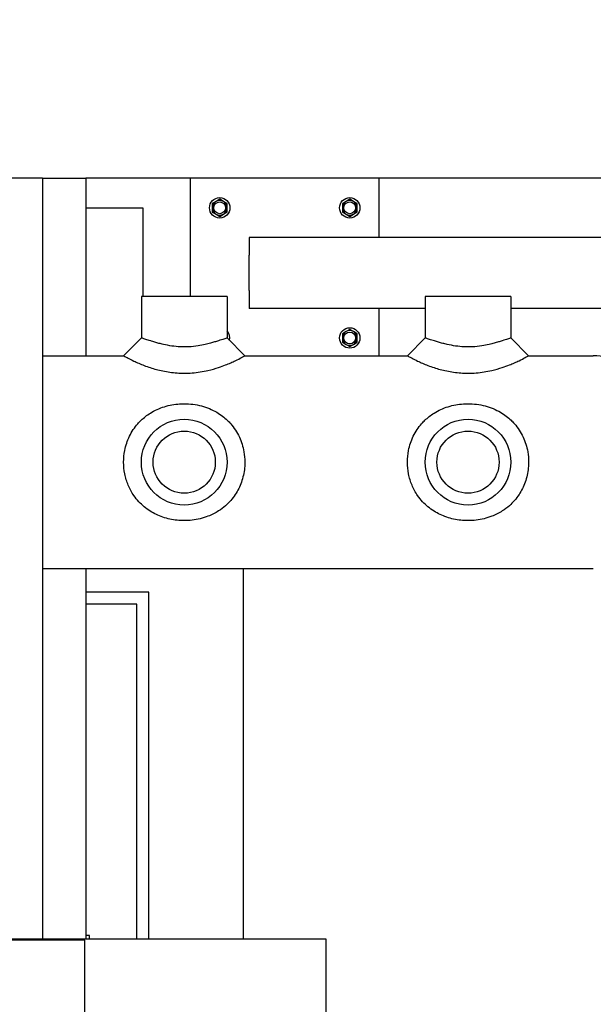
# Model space of a CAD drawing. Header units: inches. Extents: x 24 to 1128, y -58 to 748.
# Tile 629 of 656: x 567 to 579, y 678 to 699. Entities that reach past the tile are written whole.
import ezdxf

# ---------------------------------------------------------------- set-up
doc = ezdxf.new("R2010")
doc.units = ezdxf.units.IN
doc.header["$LTSCALE"] = 32
doc.header["$MEASUREMENT"] = 0
doc.layers.add('Dimension (ANSI)', color=7, linetype='Continuous', lineweight=25)
doc.layers.add('Visible (ANSI)', color=7, linetype='Continuous', lineweight=30)
doc.styles.add('Note Text (ANSI)', font='tahoma.ttf')
doc.dimstyles.new('SB Fraction-16 (ANSI)', dxfattribs={"dimscale": 32, "dimtxt": 0.125, "dimasz": 0.098425, "dimexe": 0.125, "dimexo": 0.0625, "dimgap": 0.031496, "dimtad": 0, "dimtih": 1, "dimtoh": 1, "dimdec": 4, "dimrnd": 1e-08, "dimzin": 0, "dimdsep": 46, "dimlunit": 5, "dimtxsty": 'Note Text (ANSI)', "dimcen": 0.09, "dimdle": 0.393701, "dimclrd": 256, "dimclre": 256, "dimclrt": 256, "dimadec": 0, "dimazin": 3, "dimtfac": 0.96, "dimtofl": 0, "dimtmove": 0, "dimatfit": 3, "dimfxl": 1, "dimfrac": 2, "dimtolj": 1, "dimtzin": 12, "dimlwd": -1, "dimlwe": -1, "dimarcsym": 0})

# ---------------------------------------------------------------- blocks, each defined once
blk = doc.blocks.new('*D18')
at = {"layer": 'Defpoints', "color": 0, "transparency": 16777216}
for p in [(727.281, 715.597), (494.281, 695.44), (727.281, 695.44)]:
    blk.add_point(p, dxfattribs=at)
at = {"layer": 'Dimension (ANSI)', "transparency": 16777216}
for p, q in [((494.281, 697.44), (494.281, 719.597)), ((727.281, 697.44), (727.281, 719.597)), ((497.43, 715.597), (605.57, 715.597)), ((724.131, 715.597), (615.991, 715.597))]:
    blk.add_line(p, q, dxfattribs=at)
for points in [[(497.43, 716.122), (497.43, 715.072), (494.281, 715.597)], [(724.131, 716.122), (724.131, 715.072), (727.281, 715.597)]]:
    blk.add_solid(points, dxfattribs=at)
at = {"layer": 'Dimension (ANSI)', "transparency": 16777216, "insert": (606.578, 717.681), "char_height": 4, "attachment_point": 1, "style": 'Note Text (ANSI)'}
blk.add_mtext('\\A1;233', dxfattribs=at)

msp = doc.modelspace()

# ---------------------------------------------------------------- linework, layer by layer
at = {"layer": 'Visible (ANSI)'}
for p, q in [((567.34313, 695.43978), (513.34313, 695.43978)), ((567.34313, 695.43978), (567.34313, 679.35978)), ((567.34313, 695.43978), (568.26313, 695.43978)), ((570.46813, 695.43978), (568.26313, 695.43978)), ((568.26313, 695.43978), (568.26313, 691.68978)), ((574.46813, 695.43978), (570.46813, 695.43978)), ((570.46813, 695.43978), (570.46813, 692.93978)), ((574.46813, 694.18978), (574.46813, 695.43978)), ((603.96813, 695.43978), (574.46813, 695.43978)), ((571.09313, 694.99491), (571.01513, 694.94988)), ((571.17113, 694.94988), (571.09313, 694.99491)), ((573.84313, 694.99491), (573.76513, 694.94988)), ((573.92113, 694.94988), (573.84313, 694.99491)), ((568.26313, 694.81478), (569.46813, 694.81478)), ((569.46813, 694.81478), (569.46813, 692.93978)), ((571.01513, 694.94988), (570.93713, 694.90485)), ((570.93713, 694.90485), (570.93713, 694.81478)), ((570.93713, 694.81478), (570.93713, 694.72471)), ((571.24913, 694.90485), (571.17113, 694.94988)), ((571.24913, 694.81478), (571.24913, 694.90485)), ((571.24913, 694.72471), (571.24913, 694.81478)), ((573.76513, 694.94988), (573.68713, 694.90485)), ((573.68713, 694.90485), (573.68713, 694.81478)), ((573.68713, 694.81478), (573.68713, 694.72471)), ((573.99913, 694.90485), (573.92113, 694.94988)), ((573.99913, 694.81478), (573.99913, 694.90485)), ((573.99913, 694.72471), (573.99913, 694.81478)), ((570.93713, 694.72471), (571.01513, 694.67968)), ((571.01513, 694.67968), (571.09313, 694.63465)), ((571.09313, 694.63465), (571.17113, 694.67968)), ((571.17113, 694.67968), (571.24913, 694.72471)), ((573.68713, 694.72471), (573.76513, 694.67968)), ((573.76513, 694.67968), (573.84313, 694.63465)), ((573.84313, 694.63465), (573.92113, 694.67968)), ((573.92113, 694.67968), (573.99913, 694.72471)), ((640.21813, 694.18978), (571.71813, 694.18978)), ((571.71813, 694.18978), (571.71813, 693.81478)), ((571.71813, 693.06478), (571.71813, 693.81478)), ((571.24938, 692.93978), (569.43688, 692.93978)), ((569.43688, 692.93978), (569.43688, 692.06478)), ((571.24938, 692.93978), (571.24938, 692.06478)), ((571.71813, 693.06478), (571.71813, 692.68978)), ((577.24938, 692.93978), (575.43688, 692.93978)), ((575.43688, 692.93978), (575.43688, 692.06478)), ((577.24938, 692.93978), (577.24938, 692.06478)), ((575.43688, 692.68978), (571.71813, 692.68978)), ((574.46813, 691.68978), (574.46813, 692.68978)), ((583.73463, 692.68978), (577.24938, 692.68978)), ((569.06188, 691.68978), (569.43688, 692.06478)), ((571.24938, 692.06478), (571.62438, 691.68978)), ((573.76513, 692.19988), (573.68713, 692.15485)), ((573.68713, 692.15485), (573.68713, 692.06478)), ((573.68713, 692.06478), (573.68713, 691.97471)), ((573.84313, 692.24491), (573.76513, 692.19988)), ((573.92113, 692.19988), (573.84313, 692.24491)), ((573.99913, 692.15485), (573.92113, 692.19988)), ((573.99913, 692.06478), (573.99913, 692.15485)), ((573.99913, 691.97471), (573.99913, 692.06478)), ((575.06188, 691.68978), (575.43688, 692.06478)), ((577.24938, 692.06478), (577.62438, 691.68978)), ((573.68713, 691.97471), (573.76513, 691.92968)), ((573.76513, 691.92968), (573.84313, 691.88465)), ((573.84313, 691.88465), (573.92113, 691.92968)), ((573.92113, 691.92968), (573.99913, 691.97471)), ((567.34313, 691.68978), (569.06188, 691.68978)), ((571.62438, 691.68978), (575.06188, 691.68978)), ((577.62438, 691.68978), (578.99277, 691.68978)), ((567.34313, 687.18978), (578.99277, 687.18978)), ((568.26313, 687.18978), (568.26313, 679.35978)), ((571.59313, 679.35978), (571.59313, 687.18978)), ((569.59313, 686.68978), (568.26313, 686.68978)), ((569.59313, 679.35978), (569.59313, 686.68978)), ((569.34313, 686.43978), (568.26313, 686.43978)), ((569.34313, 679.35978), (569.34313, 686.43978)), ((573.34313, 679.35978), (507.34313, 679.35978)), ((568.34313, 679.43978), (568.26313, 679.43978)), ((568.34313, 679.35978), (568.34313, 679.43978)), ((573.34313, 677.43978), (573.34313, 679.35978)), ((568.24313, 679.33978), (512.44313, 679.33978)), ((568.24313, 570.78978), (568.24313, 679.33978))]:
    msp.add_line(p, q, dxfattribs=at)
for centre, radius in [((571.09313, 694.81478), 0.216), ((573.84313, 694.81478), 0.216), ((571.09313, 694.81478), 0.1248), ((573.84313, 694.81478), 0.1248), ((573.84313, 692.06478), 0.216), ((573.84313, 692.06478), 0.1248), ((570.34313, 689.43978), 0.90625), ((576.34313, 689.43978), 0.90625), ((570.34313, 689.43978), 0.6575), ((576.34313, 689.43978), 0.6575)]:
    msp.add_circle(centre, radius, dxfattribs=at)
for centre, radius, start, end in [((571.09313, 694.81478), 0.156, 60, 120), ((573.84313, 694.81478), 0.156, 60, 120), ((571.09313, 694.81478), 0.156, 120, 180), ((571.09313, 694.81478), 0.156, 180, 240), ((571.09313, 694.81478), 0.156, 0, 60), ((571.09313, 694.81478), 0.156, 300, 0), ((573.84313, 694.81478), 0.156, 120, 180), ((573.84313, 694.81478), 0.156, 180, 240), ((573.84313, 694.81478), 0.156, 0, 60), ((573.84313, 694.81478), 0.156, 300, 0), ((571.09313, 694.81478), 0.156, 240, 300), ((573.84313, 694.81478), 0.156, 240, 300), ((571.09313, 692.06478), 0.216, 345.764239, 43.665781), ((573.84313, 692.06478), 0.156, 120, 180), ((573.84313, 692.06478), 0.156, 180, 240), ((573.84313, 692.06478), 0.156, 60, 120), ((573.84313, 692.06478), 0.156, 0, 60), ((573.84313, 692.06478), 0.156, 300, 0), ((573.84313, 692.06478), 0.156, 240, 300), ((578.99277, 690.18978), 1.5, 68.272718, 90)]:
    msp.add_arc(centre, radius, start, end, dxfattribs=at)
for points, knots in [([(571.24938, 692.06478), (571.24938, 692.06478), (571.24755, 692.06415), (571.2344, 692.05962), (571.21266, 692.05212), (571.15007, 692.0312), (571.11055, 692.01823), (571.04013, 691.99633), (571.0128, 691.98805), (570.95646, 691.97165), (570.92795, 691.96366), (570.86294, 691.94638), (570.82587, 691.93712), (570.73903, 691.91738), (570.68867, 691.90732), (570.57138, 691.88821), (570.50441, 691.88063), (570.40683, 691.87509), (570.37466, 691.8742), (570.31494, 691.8742), (570.28624, 691.87491), (570.19929, 691.87932), (570.1398, 691.88533), (570.02066, 691.90288), (569.96096, 691.91437), (569.8707, 691.93472), (569.83877, 691.94254), (569.77751, 691.95843), (569.74856, 691.96638), (569.69012, 691.9831), (569.66099, 691.99181), (569.59421, 692.01238), (569.55839, 692.02396), (569.49912, 692.04352), (569.47568, 692.05148), (569.44454, 692.06212), (569.43688, 692.06478), (569.43688, 692.06478)], [3.51206982, 3.51206982, 3.51206982, 3.51206982, 3.72862879, 3.72862879, 4.26949959, 4.26949959, 4.77929071, 4.77929071, 5.07134153, 5.07134153, 5.36339235, 5.36339235, 5.70642662, 5.70642662, 6.1456643, 6.1456643, 6.73038552, 6.73038552, 7.02413965, 7.02413965, 7.28680588, 7.28680588, 7.80934495, 7.80934495, 8.3272658, 8.3272658, 8.62064719, 8.62064719, 8.91402858, 8.91402858, 9.21987013, 9.21987013, 9.65864991, 9.65864991, 10.09742969, 10.09742969, 10.53620947, 10.53620947, 10.53620947, 10.53620947]), ([(577.24938, 692.06478), (577.24938, 692.06478), (577.24755, 692.06415), (577.2344, 692.05962), (577.21266, 692.05212), (577.15007, 692.0312), (577.11055, 692.01823), (577.04013, 691.99633), (577.0128, 691.98805), (576.95646, 691.97165), (576.92795, 691.96366), (576.86294, 691.94638), (576.82587, 691.93712), (576.73903, 691.91738), (576.68867, 691.90732), (576.57138, 691.88821), (576.50441, 691.88063), (576.40683, 691.87509), (576.37466, 691.8742), (576.31494, 691.8742), (576.28624, 691.87491), (576.19929, 691.87932), (576.1398, 691.88533), (576.02066, 691.90288), (575.96096, 691.91437), (575.8707, 691.93472), (575.83877, 691.94254), (575.77751, 691.95843), (575.74856, 691.96638), (575.69012, 691.9831), (575.66099, 691.99181), (575.59421, 692.01238), (575.55839, 692.02396), (575.49912, 692.04352), (575.47568, 692.05148), (575.44454, 692.06212), (575.43688, 692.06478), (575.43688, 692.06478)], [3.51206982, 3.51206982, 3.51206982, 3.51206982, 3.72862879, 3.72862879, 4.26949959, 4.26949959, 4.77929071, 4.77929071, 5.07134153, 5.07134153, 5.36339235, 5.36339235, 5.70642662, 5.70642662, 6.1456643, 6.1456643, 6.73038552, 6.73038552, 7.02413965, 7.02413965, 7.28680588, 7.28680588, 7.80934495, 7.80934495, 8.3272658, 8.3272658, 8.62064719, 8.62064719, 8.91402858, 8.91402858, 9.21987013, 9.21987013, 9.65864991, 9.65864991, 10.09742969, 10.09742969, 10.53620947, 10.53620947, 10.53620947, 10.53620947]), ([(569.06188, 691.68978), (569.06188, 691.68978), (569.06978, 691.68524), (569.10255, 691.66691), (569.12741, 691.65315), (569.19235, 691.61887), (569.23249, 691.59836), (569.31062, 691.5611), (569.34556, 691.5451), (569.41801, 691.51381), (569.45491, 691.49866), (569.53575, 691.46774), (569.57924, 691.45218), (569.70697, 691.41068), (569.79698, 691.38596), (569.98835, 691.34669), (570.08987, 691.33237), (570.24223, 691.32181), (570.29313, 691.32008), (570.39905, 691.32008), (570.45609, 691.32225), (570.62657, 691.33547), (570.73967, 691.35342), (570.92406, 691.3955), (570.99896, 691.41687), (571.1214, 691.45703), (571.17137, 691.47534), (571.25592, 691.50865), (571.2918, 691.52375), (571.36076, 691.55421), (571.39322, 691.56933), (571.47492, 691.60883), (571.51851, 691.63164), (571.58617, 691.66807), (571.60878, 691.68093), (571.62248, 691.6887), (571.62438, 691.68978), (571.62438, 691.68978)], [-10.53620947, -10.53620947, -10.53620947, -10.53620947, -10.09742969, -10.09742969, -9.65864991, -9.65864991, -9.21987013, -9.21987013, -8.91402858, -8.91402858, -8.62064719, -8.62064719, -8.3272658, -8.3272658, -7.80934495, -7.80934495, -7.28680588, -7.28680588, -7.02413965, -7.02413965, -6.73038552, -6.73038552, -6.1456643, -6.1456643, -5.70642662, -5.70642662, -5.36339235, -5.36339235, -5.07134153, -5.07134153, -4.77929071, -4.77929071, -4.26949959, -4.26949959, -3.72862879, -3.72862879, -3.51206982, -3.51206982, -3.51206982, -3.51206982]), ([(575.06188, 691.68978), (575.06188, 691.68978), (575.06978, 691.68524), (575.10255, 691.66691), (575.12741, 691.65315), (575.19235, 691.61887), (575.23249, 691.59836), (575.31062, 691.5611), (575.34556, 691.5451), (575.41801, 691.51381), (575.45491, 691.49866), (575.53575, 691.46774), (575.57924, 691.45218), (575.70697, 691.41068), (575.79698, 691.38596), (575.98835, 691.34669), (576.08987, 691.33237), (576.24223, 691.32181), (576.29313, 691.32008), (576.39905, 691.32008), (576.45609, 691.32225), (576.62657, 691.33547), (576.73967, 691.35342), (576.92406, 691.3955), (576.99896, 691.41687), (577.1214, 691.45703), (577.17137, 691.47534), (577.25592, 691.50865), (577.2918, 691.52375), (577.36076, 691.55421), (577.39322, 691.56933), (577.47492, 691.60883), (577.51851, 691.63164), (577.58617, 691.66807), (577.60878, 691.68093), (577.62248, 691.6887), (577.62438, 691.68978), (577.62438, 691.68978)], [-10.53620947, -10.53620947, -10.53620947, -10.53620947, -10.09742969, -10.09742969, -9.65864991, -9.65864991, -9.21987013, -9.21987013, -8.91402858, -8.91402858, -8.62064719, -8.62064719, -8.3272658, -8.3272658, -7.80934495, -7.80934495, -7.28680588, -7.28680588, -7.02413965, -7.02413965, -6.73038552, -6.73038552, -6.1456643, -6.1456643, -5.70642662, -5.70642662, -5.36339235, -5.36339235, -5.07134153, -5.07134153, -4.77929071, -4.77929071, -4.26949959, -4.26949959, -3.72862879, -3.72862879, -3.51206982, -3.51206982, -3.51206982, -3.51206982]), ([(570.34313, 690.67549), (570.31118, 690.67549), (570.27886, 690.67442), (570.1379, 690.66491), (570.0279, 690.6448), (569.81731, 690.57891), (569.71693, 690.53276), (569.55486, 690.43152), (569.4894, 690.38011), (569.40769, 690.30174), (569.38419, 690.27722), (569.29361, 690.17394), (569.2336, 690.08452), (569.14067, 689.89295), (569.10673, 689.79142), (569.06978, 689.60509), (569.06188, 689.52119), (569.06188, 689.35837), (569.06978, 689.27447), (569.10255, 689.10919), (569.12741, 689.02784), (569.19235, 688.87385), (569.23249, 688.80108), (569.31062, 688.68818), (569.34556, 688.64481), (569.41801, 688.56651), (569.45491, 688.53155), (569.53575, 688.46447), (569.57924, 688.43291), (569.70697, 688.35287), (569.79698, 688.31003), (569.98835, 688.24494), (570.08987, 688.22291), (570.24223, 688.20669), (570.29313, 688.20407), (570.39905, 688.20407), (570.45609, 688.20736), (570.62657, 688.22771), (570.73967, 688.25542), (570.92406, 688.32671), (570.99896, 688.36459), (571.1214, 688.44244), (571.17137, 688.48013), (571.25592, 688.55453), (571.2918, 688.59046), (571.36076, 688.66942), (571.39322, 688.71194), (571.47492, 688.83599), (571.51851, 688.92305), (571.58617, 689.11254), (571.60878, 689.21561), (571.62248, 689.35881), (571.62438, 689.3996), (571.62438, 689.51208), (571.61818, 689.58635), (571.58662, 689.76649), (571.55386, 689.87143), (571.46011, 690.0732), (571.39707, 690.16882), (571.30234, 690.27695), (571.27871, 690.30161), (571.18933, 690.38733), (571.11411, 690.44487), (570.93269, 690.55147), (570.82327, 690.59718), (570.5888, 690.6599), (570.46345, 690.67549), (570.34313, 690.67549)], [-14.0482793, -14.0482793, -14.0482793, -14.0482793, -13.88041818, -13.88041818, -13.31955091, -13.31955091, -12.74821712, -12.74821712, -12.2913286, -12.2913286, -12.09985794, -12.09985794, -11.52555668, -11.52555668, -10.97498925, -10.97498925, -10.53620947, -10.53620947, -10.09742969, -10.09742969, -9.65864991, -9.65864991, -9.21987013, -9.21987013, -8.91402858, -8.91402858, -8.62064719, -8.62064719, -8.3272658, -8.3272658, -7.80934495, -7.80934495, -7.28680588, -7.28680588, -7.02413965, -7.02413965, -6.73038552, -6.73038552, -6.1456643, -6.1456643, -5.70642662, -5.70642662, -5.36339235, -5.36339235, -5.07134153, -5.07134153, -4.77929071, -4.77929071, -4.26949959, -4.26949959, -3.72862879, -3.72862879, -3.51206982, -3.51206982, -3.1223982, -3.1223982, -2.55823604, -2.55823604, -1.94948186, -1.94948186, -1.7569507, -1.7569507, -1.24025512, -1.24025512, -0.63207034, -0.63207034, 0, 0, 0, 0]), ([(576.34313, 690.67549), (576.31118, 690.67549), (576.27886, 690.67442), (576.1379, 690.66491), (576.0279, 690.6448), (575.81731, 690.57891), (575.71693, 690.53276), (575.55486, 690.43152), (575.4894, 690.38011), (575.40769, 690.30174), (575.38419, 690.27722), (575.29361, 690.17394), (575.2336, 690.08452), (575.14067, 689.89295), (575.10673, 689.79142), (575.06978, 689.60509), (575.06188, 689.52119), (575.06188, 689.35837), (575.06978, 689.27447), (575.10255, 689.10919), (575.12741, 689.02784), (575.19235, 688.87385), (575.23249, 688.80108), (575.31062, 688.68818), (575.34556, 688.64481), (575.41801, 688.56651), (575.45491, 688.53155), (575.53575, 688.46447), (575.57924, 688.43291), (575.70697, 688.35287), (575.79698, 688.31003), (575.98835, 688.24494), (576.08987, 688.22291), (576.24223, 688.20669), (576.29313, 688.20407), (576.39905, 688.20407), (576.45609, 688.20736), (576.62657, 688.22771), (576.73967, 688.25542), (576.92406, 688.32671), (576.99896, 688.36459), (577.1214, 688.44244), (577.17137, 688.48013), (577.25592, 688.55453), (577.2918, 688.59046), (577.36076, 688.66942), (577.39322, 688.71194), (577.47492, 688.83599), (577.51851, 688.92305), (577.58617, 689.11254), (577.60878, 689.21561), (577.62248, 689.35881), (577.62438, 689.3996), (577.62438, 689.51208), (577.61818, 689.58635), (577.58662, 689.76649), (577.55386, 689.87143), (577.46011, 690.0732), (577.39707, 690.16882), (577.30234, 690.27695), (577.27871, 690.30161), (577.18933, 690.38733), (577.11411, 690.44487), (576.93269, 690.55147), (576.82327, 690.59718), (576.5888, 690.6599), (576.46345, 690.67549), (576.34313, 690.67549)], [-14.0482793, -14.0482793, -14.0482793, -14.0482793, -13.88041818, -13.88041818, -13.31955091, -13.31955091, -12.74821712, -12.74821712, -12.2913286, -12.2913286, -12.09985794, -12.09985794, -11.52555668, -11.52555668, -10.97498925, -10.97498925, -10.53620947, -10.53620947, -10.09742969, -10.09742969, -9.65864991, -9.65864991, -9.21987013, -9.21987013, -8.91402858, -8.91402858, -8.62064719, -8.62064719, -8.3272658, -8.3272658, -7.80934495, -7.80934495, -7.28680588, -7.28680588, -7.02413965, -7.02413965, -6.73038551, -6.73038551, -6.1456643, -6.1456643, -5.70642662, -5.70642662, -5.36339235, -5.36339235, -5.07134153, -5.07134153, -4.77929071, -4.77929071, -4.26949959, -4.26949959, -3.72862879, -3.72862879, -3.51206982, -3.51206982, -3.1223982, -3.1223982, -2.55823604, -2.55823604, -1.94948186, -1.94948186, -1.7569507, -1.7569507, -1.24025512, -1.24025512, -0.63207034, -0.63207034, 0, 0, 0, 0])]:
    msp.add_open_spline(points, degree=3, knots=knots, dxfattribs=at)

# ---------------------------------------------------------------- dimensions: what is measured, and where the dimension line sits
at = {"layer": 'Dimension (ANSI)'}
dim = msp.add_linear_dim(base=(727.28063, 715.59726), p1=(494.28063, 695.43978), p2=(727.28063, 695.43978), dimstyle='SB Fraction-16 (ANSI)', override={"dimgap": 0.031496, "dimtih": 0, "dimtoh": 0, "dimdec": 4, "dimtol": 0, "dimlim": 0, "dimtp": 0, "dimtm": 0, "dimtdec": 2, "dimatfit": 1}, dxfattribs=at)
dim.commit()
dim.dimension.update_dxf_attribs({"geometry": '*D18', "text_midpoint": (610.78063, 715.59726), "dimtype": 160})

doc.saveas('drawing.dxf')
